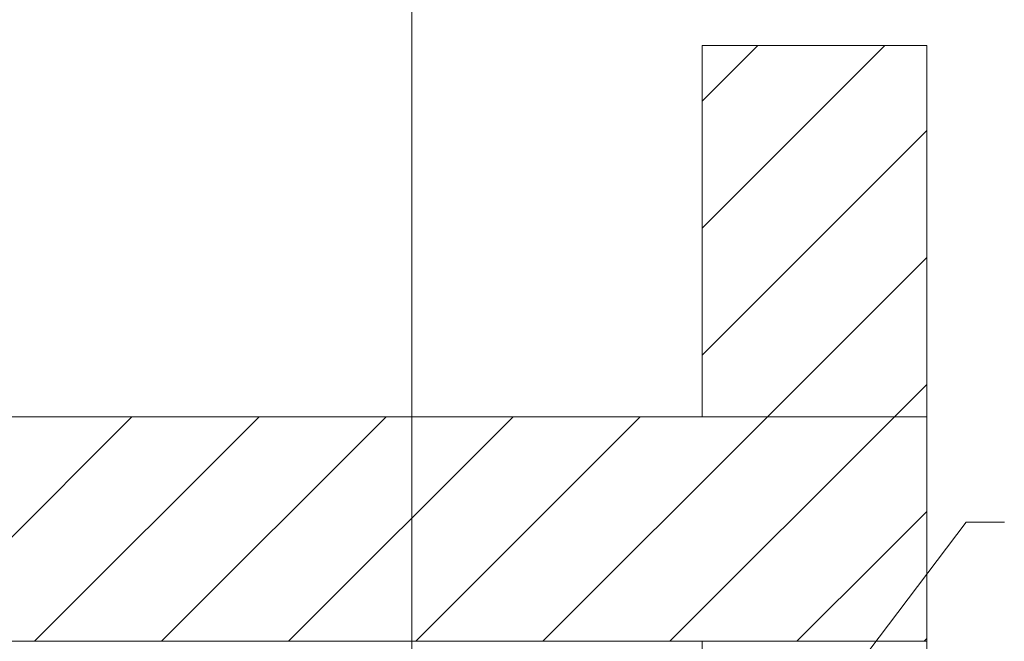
# Model space of a CAD drawing. Extents: x -620 to 300, y 62 to 1107.
# Tile 280 of 290: x 252 to 263, y 857 to 864. Entities that reach past the tile are written whole.
import ezdxf
from ezdxf.lldxf.tags import DXFTag

# ---------------------------------------------------------------- set-up
doc = ezdxf.new("R2010")
doc.units = 0
doc.layers.get('0').update_dxf_attribs({"lineweight": 35})
doc.layers.add('E_Detail_Beschriftung', color=7, linetype='Continuous', lineweight=13, true_color=0x009900)
doc.layers.add('E_Detail_Wandschraffur', color=7, linetype='Continuous', lineweight=5, true_color=0xc0c0c0)
doc.layers.add('E_Detail_Linie_Text_Bem', color=7, linetype='Continuous', lineweight=13)
doc.styles.get("Standard").update_dxf_attribs({"font": 'ARIALN.TTF'})
tags = doc.linetypes.add('fein_strichliert', pattern=[4, 1, -2, 1]).pattern_tags.tags
tags[8:9] = [DXFTag(74, 4), DXFTag(75, 0), DXFTag(340, '0'), DXFTag(46, 0.0), DXFTag(50, 0.0), DXFTag(44, 0.0), DXFTag(45, 0.0)]
tags[6:7] = [DXFTag(74, 4), DXFTag(75, 0), DXFTag(340, '0'), DXFTag(46, 0.0), DXFTag(50, 0.0), DXFTag(44, 0.0), DXFTag(45, 0.0)]
tags[4:5] = [DXFTag(74, 4), DXFTag(75, 0), DXFTag(340, '0'), DXFTag(46, 0.0), DXFTag(50, 0.0), DXFTag(44, 0.0), DXFTag(45, 0.0)]
tags = doc.linetypes.add('fein_strichliert-A06G9GDB8I', pattern=[4, 1, -2, 1]).pattern_tags.tags
tags[8:9] = [DXFTag(74, 4), DXFTag(75, 0), DXFTag(340, '0'), DXFTag(46, 0.0), DXFTag(50, 0.0), DXFTag(44, 0.0), DXFTag(45, 0.0)]
tags[6:7] = [DXFTag(74, 4), DXFTag(75, 0), DXFTag(340, '0'), DXFTag(46, 0.0), DXFTag(50, 0.0), DXFTag(44, 0.0), DXFTag(45, 0.0)]
tags[4:5] = [DXFTag(74, 4), DXFTag(75, 0), DXFTag(340, '0'), DXFTag(46, 0.0), DXFTag(50, 0.0), DXFTag(44, 0.0), DXFTag(45, 0.0)]

# ---------------------------------------------------------------- blocks, each defined once
blk = doc.blocks.new('Referenz-A06G9GDJ8I')
at = {"layer": 'E_Detail_Linie_Text_Bem', "linetype": 'fein_strichliert-A06G9GDB8I', "ltscale": 0.65}
blk.add_line((256.754, 815.97), (256.754, 868.849), dxfattribs=at)
at = {"layer": 'E_Detail_Linie_Text_Bem', "linetype": 'Continuous', "ltscale": 0.13}
for p, q in [((259.983, 863.413), (262.483, 863.413)), ((259.983, 859.278), (259.983, 863.413)), ((262.483, 863.413), (262.483, 859.278)), ((262.483, 859.278), (211.156, 859.278)), ((262.483, 859.278), (259.983, 859.278)), ((262.483, 856.778), (262.483, 859.278)), ((211.156, 856.778), (259.983, 856.778)), ((221.548, 856.778), (262.483, 856.778)), ((259.983, 856.778), (262.483, 856.778)), ((259.983, 844.978), (259.983, 856.778)), ((262.483, 856.778), (262.483, 816.778))]:
    blk.add_line(p, q, dxfattribs=at)
at = {"layer": 'E_Detail_Linie_Text_Bem', "color": 0, "linetype": 'Continuous', "ltscale": 0.13}
for p, q in [((261.251, 855.898), (262.921, 858.106)), ((262.921, 858.106), (263.347, 858.106))]:
    blk.add_line(p, q, dxfattribs=at)
at = {"layer": 'E_Detail_Wandschraffur', "linetype": 'fein_strichliert', "ltscale": 0.13}
for p, q in [((259.983, 861.379), (262.016, 863.413)), ((260.71, 859.278), (262.483, 861.051)), ((252.554, 856.778), (255.054, 859.278)), ((255.382, 856.778), (257.882, 859.278)), ((258.21, 856.778), (260.71, 859.278)), ((262.108, 857.848), (262.483, 858.222)), ((261.987, 857.726), (262.108, 857.848)), ((261.039, 856.778), (261.987, 857.726))]:
    blk.add_line(p, q, dxfattribs=at)
at = {"layer": 'E_Detail_Wandschraffur', "linetype": 'ByBlock', "ltscale": 0.13}
for p, q in [((259.983, 862.793), (260.602, 863.413)), ((259.983, 859.965), (262.483, 862.465)), ((262.125, 859.278), (262.483, 859.636)), ((251.139, 856.778), (253.639, 859.278)), ((253.968, 856.778), (256.468, 859.278)), ((256.796, 856.778), (259.296, 859.278)), ((259.625, 856.778), (262.125, 859.278)), ((262.453, 856.778), (262.483, 856.808))]:
    blk.add_line(p, q, dxfattribs=at)
at = {"layer": 'E_Detail_Beschriftung', "linetype": 'Continuous', "ltscale": 0.13, "insert": (257.535, 848.206), "char_height": 1.4, "attachment_point": 1, "rotation": 90}
blk.add_mtext('{\\fArial Narrow;2x Endtülle}', dxfattribs=at)

msp = doc.modelspace()

# ---------------------------------------------------------------- block references
at = {"color": 8, "lineweight": 25, "ltscale": 0.25, "true_color": 0x808080}
msp.add_blockref('Referenz-A06G9GDJ8I', (0, 0), dxfattribs=at)

doc.saveas('drawing.dxf')
